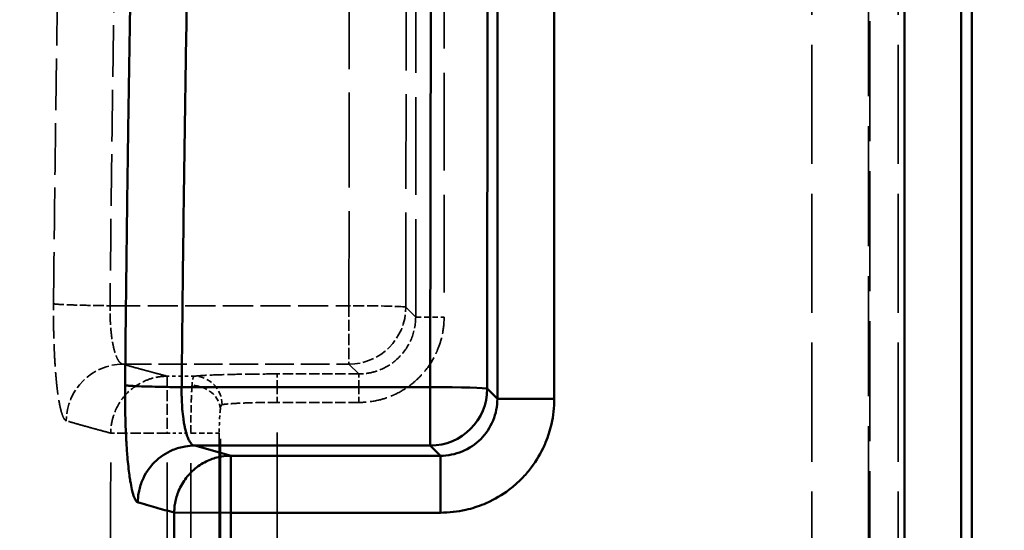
# Model space of a CAD drawing. Header units: millimetres. Extents: x 3367 to 6255, y 2001 to 4216.
# Tile 569 of 656: x 4940 to 4975, y 4014 to 4032. Entities that reach past the tile are written whole.
import ezdxf

# ---------------------------------------------------------------- set-up
doc = ezdxf.new("R2010")
doc.units = ezdxf.units.MM
doc.linetypes.add('DASHED', pattern=[0.2067, 0.1654, -0.0413])
for name, color, linetype, lineweight in [('AM_5', 3, 'Continuous', 25), ('Sichtbare Kanten(DIN)', 7, 'Continuous', 50), ('Sichtbare tangentiale Kanten(DIN)', 7, 'Continuous', 50), ('Verdeckte tangentiale Kanten(DIN)', 7, 'DASHED', 35)]:
    doc.layers.add(name, color=color, linetype=linetype, lineweight=lineweight)
doc.styles.get("Standard").update_dxf_attribs({"font": 'ISOCP.SHX'})
doc.dimstyles.new('Standard$0', dxfattribs={"dimtxt": 0.18, "dimasz": 0.18, "dimexe": 0.18, "dimexo": 0.0625, "dimgap": 0.09, "dimtad": 0, "dimtih": 1, "dimtoh": 1, "dimdec": 4, "dimzin": 0, "dimdsep": 46, "dimtxsty": 'STANDARD', "dimcen": 0.09, "dimadec": 0, "dimazin": 0, "dimtfac": 1, "dimtdec": 4, "dimtofl": 0, "dimtmove": 0, "dimatfit": 3, "dimfxl": 1, "dimtolj": 1, "dimtzin": 0, "dimarcsym": 0})

# ---------------------------------------------------------------- blocks, each defined once
blk = doc.blocks.new('*D14')
at = {"layer": 'AM_5', "color": 0, "lineweight": -2, "transparency": 16777216}
for p, q in [((4967.303, 4095.878), (5057.056, 4095.878)), ((5056.876, 4094.078), (5056.876, 4001.599)), ((5056.876, 3897.678), (5056.876, 3990.157)), ((5004.66, 3895.878), (5057.056, 3895.878))]:
    blk.add_line(p, q, dxfattribs=at)
at = {"layer": 'AM_5', "color": 0, "transparency": 16777216}
for points in [[(5056.576, 4094.078), (5057.176, 4094.078), (5056.876, 4095.878)], [(5056.576, 3897.678), (5057.176, 3897.678), (5056.876, 3895.878)]]:
    blk.add_solid(points, dxfattribs=at)
at = {"layer": 'Defpoints', "color": 0, "transparency": 16777216}
for p in [(4967.24, 4095.878), (5056.876, 4095.878), (5004.597, 3895.878)]:
    blk.add_point(p, dxfattribs=at)
at = {"layer": 'AM_5', "color": 0, "transparency": 16777216, "insert": (5056.876, 3995.878), "char_height": 10, "attachment_point": 5, "rotation": 90}
blk.add_mtext('\\A1;20', dxfattribs=at)
blk = doc.blocks.new('*D15')
at = {"layer": 'AM_5', "color": 0, "lineweight": -2, "transparency": 16777216}
for p, q in [((3592.597, 3931.798), (3592.597, 4129.029)), ((5032.597, 3931.798), (5032.597, 4129.029)), ((3594.397, 4128.849), (4303.507, 4128.849)), ((5030.797, 4128.849), (4321.687, 4128.849))]:
    blk.add_line(p, q, dxfattribs=at)
at = {"layer": 'AM_5', "color": 0, "transparency": 16777216}
for points in [[(3594.397, 4129.149), (3594.397, 4128.549), (3592.597, 4128.849)], [(5030.797, 4129.149), (5030.797, 4128.549), (5032.597, 4128.849)]]:
    blk.add_solid(points, dxfattribs=at)
at = {"layer": 'Defpoints', "color": 0, "transparency": 16777216}
for p in [(3592.597, 4128.849), (3592.597, 3931.736), (5032.597, 3931.736)]:
    blk.add_point(p, dxfattribs=at)
at = {"layer": 'AM_5', "color": 0, "transparency": 16777216, "insert": (4312.597, 4128.849), "char_height": 10, "attachment_point": 5}
blk.add_mtext('\\A1;144', dxfattribs=at)

msp = doc.modelspace()

# ---------------------------------------------------------------- linework, layer by layer
at = {"layer": 'Sichtbare Kanten(DIN)'}
msp.add_line((4973.59238, 4076.3217), (4973.59238, 3999.00918), dxfattribs=at)
msp.add_open_spline([(4945.59336, 4015.06679), (4945.59342, 4015.07467), (4945.59373, 4015.08215), (4945.59397, 4015.08991), (4945.59421, 4015.09766), (4945.5944, 4015.10561), (4945.59455, 4015.11365), (4945.59462, 4015.11767), (4945.59468, 4015.12173), (4945.59473, 4015.12578), (4945.59475, 4015.12702), (4945.59476, 4015.12825), (4945.59478, 4015.12948), (4945.5956, 4015.20767), (4945.60149, 4015.28544), (4945.61547, 4015.35834), (4945.61883, 4015.3759), (4945.62238, 4015.39355), (4945.62567, 4015.41172), (4945.65129, 4015.55325), (4945.69222, 4015.69377), (4945.74799, 4015.82804), (4945.78242, 4015.91091), (4945.82247, 4015.9914), (4945.86753, 4016.06868), (4945.95394, 4016.21688), (4946.05868, 4016.3532), (4946.17875, 4016.47397), (4946.30411, 4016.60005), (4946.44619, 4016.70922), (4946.60085, 4016.79808), (4946.67167, 4016.83876), (4946.74511, 4016.87516), (4946.82054, 4016.9068), (4946.95954, 4016.96511), (4947.10526, 4017.00722), (4947.25194, 4017.0325), (4947.36242, 4017.05154), (4947.47358, 4017.06118), (4947.58467, 4017.06122)], degree=3, knots=[0.000005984, 0.000005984, 0.000005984, 0.000005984, 0.007621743, 0.007621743, 0.007621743, 0.015231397, 0.015231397, 0.015231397, 0.019046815, 0.019046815, 0.019046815, 0.020205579, 0.020205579, 0.020205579, 0.093712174, 0.093712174, 0.093712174, 0.111407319, 0.111407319, 0.111407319, 0.249185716, 0.249185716, 0.249185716, 0.334221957, 0.334221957, 0.334221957, 0.497298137, 0.497298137, 0.497298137, 0.667555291, 0.667555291, 0.667555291, 0.745513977, 0.745513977, 0.745513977, 0.889185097, 0.889185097, 0.889185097, 0.997404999, 0.997404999, 0.997404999, 0.997404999], dxfattribs=at)
at = {"layer": 'Sichtbare tangentiale Kanten(DIN)'}
for p, q in [((4971.23479, 4076.14876), (4971.23479, 3998.85791)), ((4973.22718, 3998.85791), (4973.22718, 4076.14795)), ((4956.93776, 4019.06008), (4956.93776, 4042.07461)), ((4958.93654, 4019.06008), (4958.93654, 4041.07522)), ((4954.58375, 4019.46766), (4954.59686, 4033.80083)), ((4956.59564, 4033.74848), (4956.58253, 4019.4153)), ((4945.85379, 4019.46766), (4954.58375, 4019.46766)), ((4954.58375, 4017.41652), (4954.58375, 4019.46766)), ((4956.58253, 4019.4153), (4956.93776, 4019.06008)), ((4958.93654, 4019.06008), (4956.93776, 4019.06008)), ((4954.58375, 4017.41652), (4946.30544, 4017.41652)), ((4946.32128, 4017.41661), (4947.59254, 4017.06133)), ((4954.93898, 4017.0613), (4954.58375, 4017.41652)), ((4947.57647, 4015.06264), (4947.57647, 4017.0613)), ((4947.58454, 4017.0613), (4954.93898, 4017.0613)), ((4954.93898, 4017.0613), (4954.93898, 4015.06252)), ((4945.59318, 4015.06686), (4947.57647, 4015.06264)), ((4947.57647, 4015.06252), (4954.93898, 4015.06252))]:
    msp.add_line(p, q, dxfattribs=at)
for major_axis, ratio, start_param, end_param in [((2, -0.00183), 0.02617694, 0.03491856, 1.57082026), ((1.41421, 1.41421), 0.99878277, 3.9275998, 5.49717816)]:
    msp.add_ellipse((4954.58375, 4019.4153), major_axis=major_axis, ratio=ratio, start_param=start_param, end_param=end_param, dxfattribs=at)
for points, knots in [([(4943.86786, 4019.53272), (4943.87316, 4020.09192), (4943.8787, 4020.6485), (4943.88448, 4021.20341), (4943.89793, 4022.49474), (4943.91268, 4023.77705), (4943.92886, 4025.06093), (4943.93697, 4025.70448), (4943.94543, 4026.34843), (4943.9543, 4026.99451), (4943.95873, 4027.31689), (4943.96326, 4027.6398), (4943.96788, 4027.96256), (4943.97249, 4028.28506), (4943.9772, 4028.6074), (4943.98203, 4028.93151), (4943.98683, 4029.25326), (4943.99174, 4029.57676), (4943.99678, 4029.90121), (4944.00179, 4030.22442), (4944.00694, 4030.54858), (4944.01218, 4030.87176), (4944.01746, 4031.19668), (4944.02283, 4031.5206), (4944.02829, 4031.84351), (4944.03377, 4032.16828), (4944.03934, 4032.49202), (4944.045, 4032.81656), (4944.05064, 4033.13957), (4944.05637, 4033.46337), (4944.06223, 4033.79071), (4944.068, 4034.112), (4944.07389, 4034.4367), (4944.07997, 4034.76555), (4944.08593, 4035.08839), (4944.09207, 4035.41525), (4944.0983, 4035.7411), (4944.10144, 4035.90527), (4944.10461, 4036.06917), (4944.10773, 4036.22947), (4944.11095, 4036.39493), (4944.11413, 4036.55651), (4944.1173, 4036.71867)], [0.000000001, 0.000000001, 0.000000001, 0.000000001, 0.09761148, 0.09761148, 0.09761148, 0.324763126, 0.324763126, 0.324763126, 0.438624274, 0.438624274, 0.438624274, 0.495437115, 0.495437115, 0.495437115, 0.552204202, 0.552204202, 0.552204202, 0.608555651, 0.608555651, 0.608555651, 0.664690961, 0.664690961, 0.664690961, 0.721126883, 0.721126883, 0.721126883, 0.777890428, 0.777890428, 0.777890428, 0.834383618, 0.834383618, 0.834383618, 0.889832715, 0.889832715, 0.889832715, 0.944267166, 0.944267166, 0.944267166, 0.971691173, 0.971691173, 0.971691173, 1, 1, 1, 1]), ([(4946.1047, 4036.63286), (4946.07645, 4035.20293), (4946.04874, 4033.7722), (4946.02373, 4032.34186), (4945.99872, 4030.91114), (4945.9764, 4029.4808), (4945.95576, 4028.05062), (4945.93511, 4026.62013), (4945.91613, 4025.18981), (4945.89935, 4023.75919), (4945.88916, 4022.89054), (4945.87979, 4022.02178), (4945.87065, 4021.153), (4945.86474, 4020.59122), (4945.85912, 4020.02944), (4945.85376, 4019.46766)], [30.93379919, 30.93379919, 30.93379919, 30.93379919, 35.22591864, 35.22591864, 35.22591864, 39.51920616, 39.51920616, 39.51920616, 43.81340654, 43.81340654, 43.81340654, 46.4208013, 46.4208013, 46.4208013, 48.10680456, 48.10680456, 48.10680456, 48.10680456]), ([(4944.31226, 4015.42547), (4944.30831, 4015.42685), (4944.30437, 4015.42823), (4944.30043, 4015.43013), (4944.29649, 4015.43204), (4944.29256, 4015.43447), (4944.28863, 4015.43729), (4944.28454, 4015.44024), (4944.28045, 4015.44361), (4944.27637, 4015.44742), (4944.27263, 4015.45091), (4944.2689, 4015.45477), (4944.26518, 4015.459), (4944.24962, 4015.47666), (4944.23419, 4015.50082), (4944.21898, 4015.53109), (4944.21464, 4015.53975), (4944.21031, 4015.5489), (4944.206, 4015.55855), (4944.18011, 4015.61651), (4944.15497, 4015.69224), (4944.13083, 4015.78432), (4944.12281, 4015.81493), (4944.11489, 4015.84734), (4944.1071, 4015.88154), (4944.08754, 4015.96738), (4944.06875, 4016.0644), (4944.05091, 4016.17184), (4944.04026, 4016.23594), (4944.02995, 4016.30376), (4944.02002, 4016.37515), (4944.00674, 4016.47065), (4943.99415, 4016.57251), (4943.98234, 4016.68038), (4943.97055, 4016.78813), (4943.95955, 4016.90187), (4943.94943, 4017.02077), (4943.94185, 4017.1097), (4943.93475, 4017.20155), (4943.92817, 4017.29597), (4943.91713, 4017.45428), (4943.90752, 4017.61981), (4943.89937, 4017.79053), (4943.89613, 4017.85835), (4943.89313, 4017.92699), (4943.89036, 4017.99636), (4943.88199, 4018.20581), (4943.87574, 4018.42188), (4943.87173, 4018.64206), (4943.87106, 4018.67857), (4943.87046, 4018.71519), (4943.86992, 4018.75191), (4943.86802, 4018.88076), (4943.8669, 4019.01074), (4943.86653, 4019.14103), (4943.86644, 4019.17222), (4943.8664, 4019.20342), (4943.8664, 4019.23463), (4943.86641, 4019.26868), (4943.86647, 4019.30273), (4943.86659, 4019.33679), (4943.86684, 4019.40211), (4943.86733, 4019.46742), (4943.86783, 4019.53273)], [0.000000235, 0.000000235, 0.000000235, 0.000000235, 0.015653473, 0.015653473, 0.015653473, 0.031299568, 0.031299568, 0.031299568, 0.047610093, 0.047610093, 0.047610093, 0.062556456, 0.062556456, 0.062556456, 0.12498311, 0.12498311, 0.12498311, 0.142830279, 0.142830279, 0.142830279, 0.250075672, 0.250075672, 0.250075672, 0.285724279, 0.285724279, 0.285724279, 0.375225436, 0.375225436, 0.375225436, 0.428630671, 0.428630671, 0.428630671, 0.500076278, 0.500076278, 0.500076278, 0.57143308, 0.57143308, 0.57143308, 0.624804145, 0.624804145, 0.624804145, 0.714285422, 0.714285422, 0.714285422, 0.749835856, 0.749835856, 0.749835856, 0.857171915, 0.857171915, 0.857171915, 0.874971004, 0.874971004, 0.874971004, 0.937437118, 0.937437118, 0.937437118, 0.952390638, 0.952390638, 0.952390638, 0.968704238, 0.968704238, 0.968704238, 0.999999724, 0.999999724, 0.999999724, 0.999999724]), ([(4943.86787, 4019.53272), (4943.88042, 4019.52978), (4943.90155, 4019.52679), (4943.93104, 4019.52376), (4943.96801, 4019.51998), (4944.01832, 4019.51614), (4944.08106, 4019.51236), (4944.11842, 4019.51012), (4944.16017, 4019.50789), (4944.20583, 4019.50571), (4944.29761, 4019.50133), (4944.40508, 4019.49712), (4944.52553, 4019.49318), (4944.64598, 4019.48924), (4944.77944, 4019.48558), (4944.92274, 4019.48227), (4944.99404, 4019.48063), (4945.06777, 4019.47907), (4945.14329, 4019.47762), (4945.27014, 4019.47519), (4945.40203, 4019.47306), (4945.53478, 4019.47127), (4945.64067, 4019.46985), (4945.7472, 4019.46864), (4945.85376, 4019.46766)], [0, 0, 0, 0, 0.11110932, 0.11110932, 0.11110932, 0.25040064, 0.25040064, 0.25040064, 0.33332796, 0.33332796, 0.33332796, 0.49999389, 0.49999389, 0.49999389, 0.66666128, 0.66666128, 0.66666128, 0.74959078, 0.74959078, 0.74959078, 0.88888709, 0.88888709, 0.88888709, 1, 1, 1, 1]), ([(4945.85384, 4019.46766), (4945.85322, 4019.43503), (4945.85263, 4019.40241), (4945.85232, 4019.36979), (4945.85201, 4019.33718), (4945.85198, 4019.30457), (4945.85215, 4019.27202), (4945.85249, 4019.20692), (4945.85366, 4019.14205), (4945.85562, 4019.0777), (4945.85868, 4018.97728), (4945.86367, 4018.87811), (4945.87028, 4018.7815), (4945.87214, 4018.75433), (4945.87414, 4018.72734), (4945.87627, 4018.70059), (4945.88601, 4018.57867), (4945.89862, 4018.46138), (4945.91399, 4018.35095), (4945.92262, 4018.28901), (4945.93211, 4018.22923), (4945.94242, 4018.17199), (4945.95048, 4018.12721), (4945.95904, 4018.08394), (4945.96807, 4018.04238), (4945.98865, 4017.94769), (4946.01167, 4017.86188), (4946.03655, 4017.78643), (4946.05598, 4017.72751), (4946.07654, 4017.67491), (4946.09803, 4017.62926), (4946.10407, 4017.61642), (4946.11018, 4017.60414), (4946.11635, 4017.59242), (4946.14449, 4017.53903), (4946.174, 4017.49735), (4946.20436, 4017.46784), (4946.21954, 4017.45308), (4946.23494, 4017.44137), (4946.25049, 4017.43281), (4946.25826, 4017.42853), (4946.26607, 4017.42504), (4946.27391, 4017.4223), (4946.27783, 4017.42093), (4946.28176, 4017.41974), (4946.2857, 4017.41881), (4946.28964, 4017.41788), (4946.29358, 4017.4172), (4946.29752, 4017.41652)], [0.00000006, 0.00000006, 0.00000006, 0.00000006, 0.09892385, 0.09892385, 0.09892385, 0.19783725, 0.19783725, 0.19783725, 0.39563245, 0.39563245, 0.39563245, 0.7042884, 0.7042884, 0.7042884, 0.79110652, 0.79110652, 0.79110652, 1.1866865, 1.1866865, 1.1866865, 1.4085768, 1.4085768, 1.4085768, 1.58216586, 1.58216586, 1.58216586, 1.97768678, 1.97768678, 1.97768678, 2.28650356, 2.28650356, 2.28650356, 2.37332723, 2.37332723, 2.37332723, 2.76885979, 2.76885979, 2.76885979, 2.96665221, 2.96665221, 2.96665221, 3.06553713, 3.06553713, 3.06553713, 3.11498175, 3.11498175, 3.11498175, 3.16443033, 3.16443033, 3.16443033, 3.16443033]), ([(4956.93776, 4019.06008), (4956.93816, 4018.80072), (4956.88701, 4018.53844), (4956.78617, 4018.29424), (4956.68586, 4018.05133), (4956.53742, 4017.83014), (4956.35317, 4017.64589), (4956.16891, 4017.46163), (4955.94773, 4017.3132), (4955.70482, 4017.21289), (4955.46061, 4017.11205), (4955.19834, 4017.06089), (4954.93898, 4017.0613)], [0, 0, 0, 0, 0.25066287, 0.25066287, 0.25066287, 0.5, 0.5, 0.5, 0.74933713, 0.74933713, 0.74933713, 1, 1, 1, 1]), ([(4954.93898, 4015.06252), (4955.23812, 4015.06252), (4955.53714, 4015.09676), (4955.82868, 4015.16322), (4956.04734, 4015.21306), (4956.26192, 4015.28109), (4956.46913, 4015.36677), (4956.53821, 4015.39533), (4956.60647, 4015.42586), (4956.67382, 4015.45829), (4956.94323, 4015.588), (4957.1979, 4015.74818), (4957.43168, 4015.93452), (4957.54857, 4016.02768), (4957.66026, 4016.1274), (4957.76596, 4016.2331), (4957.87166, 4016.3388), (4957.97137, 4016.45048), (4958.06454, 4016.56737), (4958.25087, 4016.80116), (4958.41105, 4017.05583), (4958.54077, 4017.32523), (4958.5732, 4017.39259), (4958.60372, 4017.46085), (4958.63229, 4017.52993), (4958.71796, 4017.73713), (4958.786, 4017.95172), (4958.83584, 4018.17037), (4958.90229, 4018.46192), (4958.93654, 4018.76093), (4958.93654, 4019.06008)], [-3.13903305, -3.13903305, -3.13903305, -3.13903305, -2.24216646, -2.24216646, -2.24216646, -1.56954549, -1.56954549, -1.56954549, -1.34529988, -1.34529988, -1.34529988, -0.44843329, -0.44843329, -0.44843329, 0, 0, 0, 0.44843329, 0.44843329, 0.44843329, 1.34529988, 1.34529988, 1.34529988, 1.56954549, 1.56954549, 1.56954549, 2.24216646, 2.24216646, 2.24216646, 3.13903305, 3.13903305, 3.13903305, 3.13903305]), ([(4946.29752, 4017.41652), (4946.20711, 4017.41614), (4946.09334, 4017.40822), (4945.98015, 4017.38922), (4945.83101, 4017.36418), (4945.68278, 4017.3218), (4945.54148, 4017.2627), (4945.3013, 4017.16224), (4945.08232, 4017.01434), (4944.89937, 4016.83085), (4944.71654, 4016.64748), (4944.56866, 4016.42745), (4944.46796, 4016.18605), (4944.41216, 4016.05229), (4944.3711, 4015.91237), (4944.34527, 4015.77141), (4944.32426, 4015.65671), (4944.3132, 4015.54118), (4944.31226, 4015.42566)], [0.000112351, 0.000112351, 0.000112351, 0.000112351, 0.110671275, 0.110671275, 0.110671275, 0.256331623, 0.256331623, 0.256331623, 0.503920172, 0.503920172, 0.503920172, 0.75135058, 0.75135058, 0.75135058, 0.888449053, 0.888449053, 0.888449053, 1, 1, 1, 1]), ([(4945.5931, 4015.06685), (4945.48326, 4015.09692), (4945.37343, 4015.12699), (4945.26467, 4015.15703), (4945.15582, 4015.18709), (4945.04804, 4015.21712), (4944.94097, 4015.24712), (4944.83389, 4015.27713), (4944.72752, 4015.30711), (4944.62219, 4015.33705), (4944.51821, 4015.36661), (4944.41524, 4015.39614), (4944.31228, 4015.42566)], [0, 0, 0, 0, 0.25065694, 0.25065694, 0.25065694, 0.50151283, 0.50151283, 0.50151283, 0.7523645, 0.7523645, 0.7523645, 1, 1, 1, 1]), ([(4945.6058, 3977.4381), (4945.59937, 3980.54585), (4945.59066, 3986.79965), (4945.57691, 3999.34235), (4945.58006, 4008.77595), (4945.5931, 4015.06683)], [63.17690172, 63.17690172, 63.17690172, 63.17690172, 72.49869952, 81.93159951, 100.7973693, 100.7973693, 100.7973693, 100.7973693]), ([(4947.57647, 4015.06252), (4947.56979, 4011.9275), (4947.56355, 4008.79255), (4947.5603, 4005.65748), (4947.55704, 4002.52246), (4947.55678, 3999.38732), (4947.55833, 3996.25229), (4947.55988, 3993.11715), (4947.56325, 3989.98213), (4947.56883, 3986.84711), (4947.57441, 3983.71213), (4947.58221, 3980.57716), (4947.59008, 3977.44212)], [0.00012382, 0.00012382, 0.00012382, 0.00012382, 9.40520933, 9.40520933, 9.40520933, 18.8101034, 18.8101034, 18.8101034, 28.21537051, 28.21537051, 28.21537051, 37.62054838, 37.62054838, 37.62054838, 37.62054838])]:
    msp.add_open_spline(points, degree=3, knots=knots, dxfattribs=at)
at = {"layer": 'Verdeckte tangentiale Kanten(DIN)', "ltscale": 25.28088}
for p, q in [((4967.97975, 2861.99963), (4967.97975, 4063.87798)), ((4971.00871, 2861.99963), (4971.00871, 4063.87798))]:
    msp.add_line(p, q, dxfattribs=at)
at = {"layer": 'Verdeckte tangentiale Kanten(DIN)', "ltscale": 25.45442}
for p, q in [((4969.97214, 3287.81725), (4969.97214, 4063.87798)), ((4970.01252, 4063.87798), (4970.01252, 3287.81725))]:
    msp.add_line(p, q, dxfattribs=at)
at = {"layer": 'Verdeckte tangentiale Kanten(DIN)', "ltscale": 20.72826}
for p, q in [((4954.06924, 4021.9286), (4954.06924, 4043.35126)), ((4955.06863, 4043.35126), (4955.06863, 4021.9286))]:
    msp.add_line(p, q, dxfattribs=at)
at = {"layer": 'Verdeckte tangentiale Kanten(DIN)', "ltscale": 20.087118}
for p, q in [((4951.7261, 4022.32531), (4951.74507, 4043.07823)), ((4953.72488, 4022.27296), (4953.74385, 4043.02587))]:
    msp.add_line(p, q, dxfattribs=at)
at = {"layer": 'Verdeckte tangentiale Kanten(DIN)', "ltscale": 6.389308}
msp.add_line((4943.33971, 4022.32531), (4951.7261, 4022.32531), dxfattribs=at)
at = {"layer": 'Verdeckte tangentiale Kanten(DIN)', "ltscale": 2.380115}
msp.add_line((4951.7261, 4022.32531), (4951.7261, 4020.27418), dxfattribs=at)
at = {"layer": 'Verdeckte tangentiale Kanten(DIN)', "ltscale": 7.522077}
msp.add_line((4953.72488, 4022.27296), (4954.06924, 4021.9286), dxfattribs=at)
at = {"layer": 'Verdeckte tangentiale Kanten(DIN)', "ltscale": 1.170062}
for p, q in [((4954.06924, 4021.9286), (4955.06863, 4021.9286)), ((4949.20501, 4018.93043), (4949.20501, 4019.92982))]:
    msp.add_line(p, q, dxfattribs=at)
at = {"layer": 'Verdeckte tangentiale Kanten(DIN)', "ltscale": 6.047107}
msp.add_line((4943.78887, 4020.27418), (4951.7261, 4020.27418), dxfattribs=at)
at = {"layer": 'Verdeckte tangentiale Kanten(DIN)', "ltscale": 7.522078}
msp.add_line((4951.7261, 4020.27418), (4952.07046, 4019.92982), dxfattribs=at)
at = {"layer": 'Verdeckte tangentiale Kanten(DIN)', "ltscale": 2.340223}
msp.add_line((4945.34395, 4019.85177), (4945.34395, 4017.85299), dxfattribs=at)
at = {"layer": 'Verdeckte tangentiale Kanten(DIN)', "ltscale": 0.731468}
msp.add_line((4946.30421, 4019.85177), (4945.34399, 4019.85177), dxfattribs=at)
at = {"layer": 'Verdeckte tangentiale Kanten(DIN)', "ltscale": 2.183028}
msp.add_line((4952.07046, 4019.92982), (4949.20501, 4019.92982), dxfattribs=at)
at = {"layer": 'Verdeckte tangentiale Kanten(DIN)', "ltscale": 1.170061}
msp.add_line((4952.07047, 4018.93043), (4952.07046, 4019.92982), dxfattribs=at)
at = {"layer": 'Verdeckte tangentiale Kanten(DIN)', "ltscale": 25.441589}
msp.add_line((4949.20501, 2861.99963), (4949.20501, 4018.93043), dxfattribs=at)
at = {"layer": 'Verdeckte tangentiale Kanten(DIN)', "ltscale": 2.183033}
msp.add_line((4952.07047, 4018.93043), (4949.20501, 4018.93043), dxfattribs=at)
at = {"layer": 'Verdeckte tangentiale Kanten(DIN)', "ltscale": 25.256699}
msp.add_line((4947.21262, 3287.81725), (4947.21262, 4018.6956), dxfattribs=at)
at = {"layer": 'Verdeckte tangentiale Kanten(DIN)', "ltscale": 0.633856}
msp.add_line((4945.34395, 4017.85299), (4946.17605, 4017.85299), dxfattribs=at)
at = {"layer": 'Verdeckte tangentiale Kanten(DIN)', "ltscale": 1.13017}
msp.add_line((4946.17605, 4017.85299), (4947.17224, 4017.85299), dxfattribs=at)
at = {"layer": 'Verdeckte tangentiale Kanten(DIN)', "ltscale": 25.417894}
msp.add_line((4946.17605, 2861.99963), (4946.17605, 4017.85299), dxfattribs=at)
at = {"layer": 'Verdeckte tangentiale Kanten(DIN)', "ltscale": 25.227581}
msp.add_line((4947.17224, 4017.85299), (4947.17224, 3287.81725), dxfattribs=at)
at = {"layer": 'Verdeckte tangentiale Kanten(DIN)', "ltscale": 2.340241}
msp.add_ellipse((4951.7261, 4022.27296), major_axis=(2, -0.00183), ratio=0.02617694, start_param=0.03491856, end_param=1.57082026, dxfattribs=at)
at = {"layer": 'Verdeckte tangentiale Kanten(DIN)', "ltscale": 2.391557}
msp.add_ellipse((4951.7261, 4022.27296), major_axis=(1.41421, 1.41421), ratio=0.99878277, start_param=3.9275998, end_param=5.49717816, dxfattribs=at)
at = {"layer": 'Verdeckte tangentiale Kanten(DIN)', "ltscale": 2.380185}
msp.add_ellipse((4943.78886, 4018.27539), major_axis=(0.54181, 1.92521), ratio=0.99179414, start_param=0.27649129, end_param=1.83860693, dxfattribs=at)
at = {"layer": 'Verdeckte tangentiale Kanten(DIN)', "ltscale": 1.189875}
msp.add_ellipse((4946.30421, 4018.85238), major_axis=(-0.13125, 0.99135), ratio=0.96638147, start_param=4.58513307, end_param=6.14702874, dxfattribs=at)
at = {"layer": 'Verdeckte tangentiale Kanten(DIN)', "ltscale": 1.160883}
msp.add_ellipse((4946.21642, 4018.6956), major_axis=(0.99076, -0.13562), ratio=0.84032433, start_param=0.16147992, end_param=1.68532277, dxfattribs=at)
at = {"layer": 'Verdeckte tangentiale Kanten(DIN)', "ltscale": 10.958101}
msp.add_open_spline([(4941.35408, 4022.39165), (4941.36663, 4023.58201), (4941.3792, 4024.77238), (4941.39309, 4025.96275), (4941.40711, 4027.16395), (4941.42249, 4028.36515), (4941.43886, 4029.56634), (4941.45523, 4030.76715), (4941.4726, 4031.96795), (4941.49122, 4033.16865), (4941.50982, 4034.36875), (4941.52968, 4035.56875), (4941.54954, 4036.76887)], degree=3, knots=[0, 0, 0, 0, 0.24837747, 0.24837747, 0.24837747, 0.49901267, 0.49901267, 0.49901267, 0.7495684, 0.7495684, 0.7495684, 1, 1, 1, 1], dxfattribs=at)
at = {"layer": 'Verdeckte tangentiale Kanten(DIN)', "ltscale": 10.947621}
msp.add_open_spline([(4943.53659, 4036.68838), (4943.51604, 4035.48882), (4943.49564, 4034.28907), (4943.47671, 4033.08942), (4943.45778, 4031.88967), (4943.44031, 4030.69002), (4943.42388, 4029.49035), (4943.40745, 4028.29064), (4943.39204, 4027.09093), (4943.37811, 4025.89117), (4943.36431, 4024.70258), (4943.35195, 4023.51395), (4943.33975, 4022.32531)], degree=3, knots=[33.8972988, 33.8972988, 33.8972988, 33.8972988, 37.4977417, 37.4977417, 37.4977417, 41.09849148, 41.09849148, 41.09849148, 44.69933489, 44.69933489, 44.69933489, 48.26666851, 48.26666851, 48.26666851, 48.26666851], dxfattribs=at)
at = {"layer": 'Verdeckte tangentiale Kanten(DIN)', "ltscale": 4.779984}
msp.add_open_spline([(4941.80414, 4018.28416), (4941.79611, 4018.28739), (4941.78808, 4018.29072), (4941.78008, 4018.29603), (4941.77592, 4018.2988), (4941.77176, 4018.30211), (4941.76761, 4018.30587), (4941.76379, 4018.30932), (4941.75999, 4018.31318), (4941.75618, 4018.31739), (4941.74033, 4018.33495), (4941.72459, 4018.35861), (4941.70909, 4018.38842), (4941.70469, 4018.39687), (4941.70031, 4018.40583), (4941.69595, 4018.41526), (4941.66953, 4018.47245), (4941.64386, 4018.54746), (4941.61924, 4018.63912), (4941.61113, 4018.66933), (4941.60313, 4018.70135), (4941.59525, 4018.73518), (4941.57532, 4018.82078), (4941.55618, 4018.91781), (4941.53809, 4019.02587), (4941.52735, 4019.09002), (4941.51698, 4019.15805), (4941.50701, 4019.22971), (4941.49361, 4019.32607), (4941.48095, 4019.42906), (4941.46911, 4019.53799), (4941.45732, 4019.64646), (4941.44635, 4019.76082), (4941.43623, 4019.8801), (4941.42861, 4019.96993), (4941.42147, 4020.06259), (4941.41483, 4020.15766), (4941.40379, 4020.31581), (4941.39412, 4020.48066), (4941.3859, 4020.65071), (4941.3826, 4020.71907), (4941.37953, 4020.78825), (4941.3767, 4020.85817), (4941.36826, 4021.06671), (4941.36193, 4021.28186), (4941.35788, 4021.50119), (4941.3572, 4021.53801), (4941.35658, 4021.57495), (4941.35603, 4021.61199), (4941.35411, 4021.74053), (4941.35297, 4021.87026), (4941.35265, 4022.0003), (4941.35257, 4022.03137), (4941.35254, 4022.06246), (4941.35255, 4022.09356), (4941.35257, 4022.12764), (4941.35264, 4022.16172), (4941.35277, 4022.19581), (4941.35289, 4022.22845), (4941.35306, 4022.26109), (4941.35329, 4022.29372), (4941.35353, 4022.32637), (4941.35383, 4022.35901), (4941.35413, 4022.39165)], degree=3, knots=[0, 0, 0, 0, 0.03130878, 0.03130878, 0.03130878, 0.04761529, 0.04761529, 0.04761529, 0.06259572, 0.06259572, 0.06259572, 0.12511111, 0.12511111, 0.12511111, 0.14284586, 0.14284586, 0.14284586, 0.25031741, 0.25031741, 0.25031741, 0.28573778, 0.28573778, 0.28573778, 0.37537828, 0.37537828, 0.37537828, 0.42859643, 0.42859643, 0.42859643, 0.500152, 0.500152, 0.500152, 0.57139947, 0.57139947, 0.57139947, 0.62505402, 0.62505402, 0.62505402, 0.71430076, 0.71430076, 0.71430076, 0.75018087, 0.75018087, 0.75018087, 0.85718786, 0.85718786, 0.85718786, 0.87515138, 0.87515138, 0.87515138, 0.93749914, 0.93749914, 0.93749914, 0.95239595, 0.95239595, 0.95239595, 0.96872342, 0.96872342, 0.96872342, 0.98435648, 0.98435648, 0.98435648, 1, 1, 1, 1], dxfattribs=at)
at = {"layer": 'Verdeckte tangentiale Kanten(DIN)', "ltscale": 2.210808}
msp.add_open_spline([(4941.35413, 4022.39165), (4941.36685, 4022.38876), (4941.38813, 4022.3858), (4941.41775, 4022.3828), (4941.45489, 4022.37905), (4941.50531, 4022.37522), (4941.56815, 4022.37143), (4941.68074, 4022.36465), (4941.83242, 4022.35805), (4942.01274, 4022.35202), (4942.19305, 4022.346), (4942.40297, 4022.34052), (4942.63003, 4022.33595), (4942.75675, 4022.3334), (4942.88849, 4022.33115), (4943.02108, 4022.32923), (4943.12685, 4022.32771), (4943.23326, 4022.3264), (4943.33969, 4022.32531)], degree=3, knots=[0, 0, 0, 0, 0.11111321, 0.11111321, 0.11111321, 0.25040696, 0.25040696, 0.25040696, 0.50000267, 0.50000267, 0.50000267, 0.74959861, 0.74959861, 0.74959861, 0.88889099, 0.88889099, 0.88889099, 1, 1, 1, 1], dxfattribs=at)
at = {"layer": 'Verdeckte tangentiale Kanten(DIN)', "ltscale": 2.412232}
msp.add_open_spline([(4943.78887, 4020.27418), (4943.78083, 4020.27577), (4943.77281, 4020.27736), (4943.76481, 4020.27994), (4943.75682, 4020.28253), (4943.74886, 4020.28611), (4943.74094, 4020.29043), (4943.72509, 4020.29907), (4943.7094, 4020.31067), (4943.69392, 4020.32538), (4943.66917, 4020.3489), (4943.64498, 4020.38035), (4943.62163, 4020.41929), (4943.61578, 4020.42905), (4943.60998, 4020.43929), (4943.60423, 4020.45), (4943.57557, 4020.5034), (4943.54836, 4020.56841), (4943.52319, 4020.64388), (4943.50812, 4020.68908), (4943.49378, 4020.73803), (4943.48028, 4020.79037), (4943.47125, 4020.8254), (4943.46258, 4020.86196), (4943.45432, 4020.89996), (4943.43371, 4020.99472), (4943.41561, 4021.09837), (4943.40018, 4021.20875), (4943.38783, 4021.29703), (4943.37721, 4021.38961), (4943.36841, 4021.4855), (4943.3662, 4021.50955), (4943.3641, 4021.53379), (4943.36212, 4021.55822), (4943.35224, 4021.68009), (4943.34518, 4021.80667), (4943.34131, 4021.93535), (4943.33938, 4021.99969), (4943.33825, 4022.06456), (4943.33796, 4022.12967), (4943.33782, 4022.16221), (4943.3379, 4022.19482), (4943.33818, 4022.22744), (4943.33832, 4022.24375), (4943.33851, 4022.26007), (4943.33877, 4022.27638), (4943.33903, 4022.29269), (4943.33936, 4022.309), (4943.33969, 4022.32531)], degree=3, knots=[0.00000008, 0.00000008, 0.00000008, 0.00000008, 0.09895289, 0.09895289, 0.09895289, 0.1979016, 0.1979016, 0.1979016, 0.39577534, 0.39577534, 0.39577534, 0.71207326, 0.71207326, 0.71207326, 0.79140105, 0.79140105, 0.79140105, 1.18713587, 1.18713587, 1.18713587, 1.42414652, 1.42414652, 1.42414652, 1.58276934, 1.58276934, 1.58276934, 1.97843997, 1.97843997, 1.97843997, 2.2948736, 2.2948736, 2.2948736, 2.37420469, 2.37420469, 2.37420469, 2.76987322, 2.76987322, 2.76987322, 2.96773983, 2.96773983, 2.96773983, 3.06666421, 3.06666421, 3.06666421, 3.11612988, 3.11612988, 3.11612988, 3.16560068, 3.16560068, 3.16560068, 3.16560068], dxfattribs=at)
at = {"layer": 'Verdeckte tangentiale Kanten(DIN)', "ltscale": 2.392389}
msp.add_open_spline([(4954.06924, 4021.9286), (4954.06942, 4021.66928), (4954.01816, 4021.40717), (4953.91727, 4021.16313), (4953.81686, 4020.92025), (4953.66838, 4020.69914), (4953.48415, 4020.51491), (4953.29992, 4020.33068), (4953.07881, 4020.1822), (4952.83593, 4020.08178), (4952.7001, 4020.02563), (4952.55785, 4019.98476), (4952.41455, 4019.95972), (4952.3004, 4019.93978), (4952.18544, 4019.92974), (4952.07046, 4019.92982)], degree=3, knots=[0, 0, 0, 0, 0.25059199, 0.25059199, 0.25059199, 0.49999882, 0.49999882, 0.49999882, 0.74940567, 0.74940567, 0.74940567, 0.88888579, 0.88888579, 0.88888579, 1, 1, 1, 1], dxfattribs=at)
at = {"layer": 'Verdeckte tangentiale Kanten(DIN)', "ltscale": 3.588}
msp.add_open_spline([(4955.06863, 4021.9286), (4955.06863, 4021.70424), (4955.04295, 4021.47998), (4954.99311, 4021.26132), (4954.95573, 4021.09733), (4954.9047, 4020.93639), (4954.84044, 4020.78099), (4954.81902, 4020.72918), (4954.79612, 4020.67798), (4954.7718, 4020.62747), (4954.67451, 4020.42542), (4954.55438, 4020.23441), (4954.41463, 4020.05908), (4954.34475, 4019.97141), (4954.26997, 4019.88764), (4954.1907, 4019.80837), (4954.11142, 4019.72909), (4954.02766, 4019.65431), (4953.93999, 4019.58443), (4953.76465, 4019.44468), (4953.57365, 4019.32455), (4953.3716, 4019.22726), (4953.32108, 4019.20294), (4953.26989, 4019.18004), (4953.21808, 4019.15862), (4953.06267, 4019.09436), (4952.90174, 4019.04333), (4952.73775, 4019.00595), (4952.51909, 4018.95611), (4952.29483, 4018.93043), (4952.07047, 4018.93043)], degree=3, knots=[-11.77868129, -11.77868129, -11.77868129, -11.77868129, -11.106033, -11.106033, -11.106033, -10.60156801, -10.60156801, -10.60156801, -10.43338471, -10.43338471, -10.43338471, -9.76073642, -9.76073642, -9.76073642, -9.42441228, -9.42441228, -9.42441228, -9.08808813, -9.08808813, -9.08808813, -8.41543984, -8.41543984, -8.41543984, -8.24725655, -8.24725655, -8.24725655, -7.74279155, -7.74279155, -7.74279155, -7.07014326, -7.07014326, -7.07014326, -7.07014326], dxfattribs=at)
at = {"layer": 'Verdeckte tangentiale Kanten(DIN)', "ltscale": 9.297093}
msp.add_open_spline([(4945.34408, 4019.85177), (4945.21063, 4019.88676), (4945.07805, 4019.92175), (4944.94696, 4019.95675), (4944.87485, 4019.976), (4944.80319, 4019.99526), (4944.73176, 4020.01451), (4944.67191, 4020.03064), (4944.61227, 4020.04678), (4944.5528, 4020.06291), (4944.42236, 4020.0983), (4944.2928, 4020.13369), (4944.16486, 4020.1691), (4944.0383, 4020.20412), (4943.91334, 4020.23915), (4943.78886, 4020.27418)], degree=3, knots=[2.65630667, 2.65630667, 2.65630667, 2.65630667, 5.69044046, 5.69044046, 5.69044046, 7.35935875, 7.35935875, 7.35935875, 8.75768847, 8.75768847, 8.75768847, 11.82494139, 11.82494139, 11.82494139, 14.85928364, 14.85928364, 14.85928364, 14.85928364], dxfattribs=at)
at = {"layer": 'Verdeckte tangentiale Kanten(DIN)', "ltscale": 2.384982}
msp.add_open_spline([(4945.34395, 4019.85177), (4945.23032, 4019.85124), (4945.11671, 4019.84068), (4945.0039, 4019.8203), (4944.86241, 4019.79473), (4944.72196, 4019.75348), (4944.58778, 4019.69712), (4944.34752, 4019.59619), (4944.12861, 4019.44764), (4943.94596, 4019.26363), (4943.76333, 4019.07962), (4943.61583, 4018.85902), (4943.51555, 4018.61686), (4943.45955, 4018.48162), (4943.41854, 4018.34006), (4943.39308, 4018.19744), (4943.37278, 4018.08371), (4943.36222, 4017.96918), (4943.36161, 4017.85461)], degree=3, knots=[0, 0, 0, 0, 0.11111111, 0.11111111, 0.11111111, 0.25047493, 0.25047493, 0.25047493, 0.50000874, 0.50000874, 0.50000874, 0.74953768, 0.74953768, 0.74953768, 0.88888889, 0.88888889, 0.88888889, 1, 1, 1, 1], dxfattribs=at)
at = {"layer": 'Verdeckte tangentiale Kanten(DIN)', "ltscale": 0.816308}
msp.add_open_spline([(4946.30421, 4019.85177), (4946.27864, 4019.845), (4946.24183, 4019.78123), (4946.22231, 4019.62429), (4946.21642, 4019.5382)], degree=3, knots=[0, 0, 0, 0, 0.59569072, 1.07155408, 1.07155408, 1.07155408, 1.07155408], dxfattribs=at)
at = {"layer": 'Verdeckte tangentiale Kanten(DIN)', "ltscale": 3.001268}
msp.add_open_spline([(4949.20501, 4019.92982), (4948.87682, 4019.92981), (4948.54838, 4019.92791), (4948.2379, 4019.92422), (4947.92734, 4019.92053), (4947.6343, 4019.91503), (4947.37426, 4019.90803), (4947.11421, 4019.90104), (4946.88731, 4019.89254), (4946.70588, 4019.883), (4946.5245, 4019.87346), (4946.38794, 4019.86285), (4946.30421, 4019.85177)], degree=3, knots=[-9.4249216, -9.4249216, -9.4249216, -9.4249216, -8.4403567, -8.4403567, -8.4403567, -7.45552791, -7.45552791, -7.45552791, -6.47067467, -6.47067467, -6.47067467, -5.48611964, -5.48611964, -5.48611964, -5.48611964], dxfattribs=at)
at = {"layer": 'Verdeckte tangentiale Kanten(DIN)', "ltscale": 1.527232}
msp.add_open_spline([(4946.21642, 4019.5382), (4946.20821, 4019.41827), (4946.19357, 4019.11519), (4946.17933, 4018.521), (4946.17605, 4018.07568), (4946.17605, 4017.85299)], degree=3, dxfattribs=at)
at = {"layer": 'Verdeckte tangentiale Kanten(DIN)', "ltscale": 0.292288}
msp.add_open_spline([(4947.27114, 4018.85238), (4947.27019, 4018.85219), (4947.26924, 4018.852), (4947.2683, 4018.85174), (4947.26736, 4018.85148), (4947.26643, 4018.85117), (4947.26552, 4018.8508), (4947.26369, 4018.85007), (4947.2619, 4018.84916), (4947.26016, 4018.84805), (4947.25667, 4018.84584), (4947.25336, 4018.84286), (4947.25022, 4018.83915), (4947.24781, 4018.83631), (4947.2455, 4018.83304), (4947.24328, 4018.82934), (4947.23976, 4018.82346), (4947.23649, 4018.81644), (4947.23352, 4018.8084), (4947.22977, 4018.79823), (4947.22651, 4018.78642), (4947.22373, 4018.77356), (4947.22279, 4018.76926), (4947.22192, 4018.76485), (4947.22108, 4018.76034), (4947.21931, 4018.75072), (4947.21776, 4018.74062), (4947.21638, 4018.73006), (4947.21567, 4018.72462), (4947.215, 4018.71905), (4947.21438, 4018.71336), (4947.21407, 4018.71048), (4947.21376, 4018.70756), (4947.21347, 4018.70461), (4947.21318, 4018.70163), (4947.2129, 4018.69861), (4947.21262, 4018.6956)], degree=3, knots=[0, 0, 0, 0, 0.03009498, 0.03009498, 0.03009498, 0.06020985, 0.06020985, 0.06020985, 0.12046732, 0.12046732, 0.12046732, 0.24087757, 0.24087757, 0.24087757, 0.33333333, 0.33333333, 0.33333333, 0.48044839, 0.48044839, 0.48044839, 0.66666667, 0.66666667, 0.66666667, 0.72899863, 0.72899863, 0.72899863, 0.86188903, 0.86188903, 0.86188903, 0.93037606, 0.93037606, 0.93037606, 0.96505832, 0.96505832, 0.96505832, 1, 1, 1, 1], dxfattribs=at)
at = {"layer": 'Verdeckte tangentiale Kanten(DIN)', "ltscale": 2.001425}
msp.add_open_spline([(4949.20501, 4018.93043), (4949.10848, 4018.93043), (4949.01196, 4018.93005), (4948.91593, 4018.92932), (4948.7957, 4018.92839), (4948.67612, 4018.92689), (4948.56027, 4018.92483), (4948.35241, 4018.92112), (4948.1573, 4018.91562), (4947.98451, 4018.90864), (4947.81162, 4018.90167), (4947.66031, 4018.89319), (4947.53892, 4018.88361), (4947.47117, 4018.87826), (4947.41291, 4018.87258), (4947.3652, 4018.86672), (4947.32716, 4018.86205), (4947.29573, 4018.85726), (4947.27114, 4018.85238)], degree=3, knots=[0, 0, 0, 0, 0.11110768, 0.11110768, 0.11110768, 0.2502166, 0.2502166, 0.2502166, 0.49979989, 0.49979989, 0.49979989, 0.74950543, 0.74950543, 0.74950543, 0.88888635, 0.88888635, 0.88888635, 1, 1, 1, 1], dxfattribs=at)
at = {"layer": 'Verdeckte tangentiale Kanten(DIN)', "ltscale": 0.764278}
msp.add_open_spline([(4947.21262, 4018.6956), (4947.21185, 4018.68997), (4947.21108, 4018.68434), (4947.21032, 4018.67851), (4947.20956, 4018.67269), (4947.20882, 4018.66668), (4947.20808, 4018.66053), (4947.2066, 4018.64824), (4947.20516, 4018.6354), (4947.20375, 4018.62204), (4947.20094, 4018.5953), (4947.19829, 4018.56647), (4947.1958, 4018.53588), (4947.19414, 4018.51549), (4947.19256, 4018.49431), (4947.19105, 4018.47246), (4947.18804, 4018.42876), (4947.18534, 4018.38218), (4947.183, 4018.33335), (4947.18066, 4018.28452), (4947.17868, 4018.23344), (4947.17708, 4018.18085), (4947.17628, 4018.15455), (4947.17558, 4018.12787), (4947.17498, 4018.10091), (4947.17407, 4018.06045), (4947.17337, 4018.01939), (4947.17291, 4017.97796), (4947.17268, 4017.95725), (4947.1725, 4017.93644), (4947.17239, 4017.9156), (4947.17233, 4017.90518), (4947.17229, 4017.89474), (4947.17227, 4017.88431), (4947.17225, 4017.87387), (4947.17224, 4017.86343), (4947.17224, 4017.85299)], degree=3, knots=[-3.14159265, -3.14159265, -3.14159265, -3.14159265, -3.11027635, -3.11027635, -3.11027635, -3.07896045, -3.07896045, -3.07896045, -3.01632956, -3.01632956, -3.01632956, -2.89105795, -2.89105795, -2.89105795, -2.80755882, -2.80755882, -2.80755882, -2.640541, -2.640541, -2.640541, -2.47352499, -2.47352499, -2.47352499, -2.39001654, -2.39001654, -2.39001654, -2.26474613, -2.26474613, -2.26474613, -2.20211946, -2.20211946, -2.20211946, -2.17080569, -2.17080569, -2.17080569, -2.13949116, -2.13949116, -2.13949116, -2.13949116], dxfattribs=at)
at = {"layer": 'Verdeckte tangentiale Kanten(DIN)', "ltscale": 9.310872}
msp.add_open_spline([(4943.36164, 4017.85459), (4943.22864, 4017.89029), (4943.09565, 4017.92599), (4942.96414, 4017.96166), (4942.83121, 4017.99771), (4942.69977, 4018.03373), (4942.56931, 4018.06972), (4942.43886, 4018.10572), (4942.30938, 4018.14168), (4942.18133, 4018.17761), (4942.05467, 4018.21315), (4941.92941, 4018.24865), (4941.80416, 4018.28416)], degree=3, knots=[0, 0, 0, 0, 0.248662, 0.248662, 0.248662, 0.50001272, 0.50001272, 0.50001272, 0.75135645, 0.75135645, 0.75135645, 1, 1, 1, 1], dxfattribs=at)
at = {"layer": 'Verdeckte tangentiale Kanten(DIN)', "ltscale": 25.049551}
msp.add_open_spline([(4943.32732, 3914.29995), (4943.32925, 3915.12183), (4943.33116, 3915.94372), (4943.33345, 3916.7656), (4943.33417, 3917.02466), (4943.33493, 3917.28372), (4943.33574, 3917.54278), (4943.3391, 3918.62252), (4943.34332, 3919.70223), (4943.34738, 3920.78195), (4943.34852, 3921.08693), (4943.34966, 3921.3919), (4943.35078, 3921.69688), (4943.35758, 3923.54877), (4943.3639, 3925.40065), (4943.36968, 3927.25255), (4943.3716, 3927.86628), (4943.37345, 3928.48002), (4943.37524, 3929.09375), (4943.38241, 3931.55925), (4943.38848, 3934.02476), (4943.39289, 3936.49027), (4943.39509, 3937.72208), (4943.39688, 3938.95388), (4943.39818, 3940.1857), (4943.39948, 3941.41939), (4943.4003, 3942.6531), (4943.40067, 3943.88679), (4943.40161, 3946.96659), (4943.3998, 3950.04643), (4943.39601, 3953.12622), (4943.39069, 3957.44118), (4943.38146, 3961.75614), (4943.37491, 3966.0711), (4943.37164, 3968.22871), (4943.36903, 3970.38631), (4943.36698, 3972.54392), (4943.36668, 3972.85395), (4943.3664, 3973.16397), (4943.36612, 3973.474), (4943.36394, 3975.93958), (4943.36245, 3978.40516), (4943.36135, 3980.87074), (4943.36025, 3983.33632), (4943.35954, 3985.8019), (4943.35894, 3988.26749), (4943.35864, 3989.49921), (4943.35837, 3990.73094), (4943.35809, 3991.96267), (4943.35725, 3995.66214), (4943.35633, 3999.36161), (4943.35646, 4003.06108), (4943.35648, 4003.67697), (4943.35653, 4004.29286), (4943.35661, 4004.90874), (4943.35697, 4007.5803), (4943.35798, 4010.25186), (4943.3592, 4012.92342), (4943.35995, 4014.56715), (4943.36079, 4016.21087), (4943.36161, 4017.85459)], degree=3, knots=[0, 0, 0, 0, 0.02381021, 0.02381021, 0.02381021, 0.03131523, 0.03131523, 0.03131523, 0.06259534, 0.06259534, 0.06259534, 0.07143064, 0.07143064, 0.07143064, 0.12508073, 0.12508073, 0.12508073, 0.14286068, 0.14286068, 0.14286068, 0.21428714, 0.21428714, 0.21428714, 0.24997309, 0.24997309, 0.24997309, 0.28571337, 0.28571337, 0.28571337, 0.37493575, 0.37493575, 0.37493575, 0.49994114, 0.49994114, 0.49994114, 0.56244747, 0.56244747, 0.56244747, 0.57142897, 0.57142897, 0.57142897, 0.64285725, 0.64285725, 0.64285725, 0.71428558, 0.71428558, 0.71428558, 0.74996896, 0.74996896, 0.74996896, 0.85714318, 0.85714318, 0.85714318, 0.87498552, 0.87498552, 0.87498552, 0.95238106, 0.95238106, 0.95238106, 1, 1, 1, 1], dxfattribs=at)
at = {"layer": 'Verdeckte tangentiale Kanten(DIN)', "ltscale": 2.1914}
msp.add_open_spline([(4945.34395, 4017.85299), (4945.20722, 4017.8531), (4944.93291, 4017.85333), (4944.53942, 4017.85365), (4944.1796, 4017.85394), (4943.86882, 4017.8542), (4943.62008, 4017.8544), (4943.4439, 4017.85454), (4943.37967, 4017.85459), (4943.36161, 4017.85461)], degree=3, knots=[0, 0, 0, 0, 0.41021179, 0.82042007, 1.23062484, 1.64082609, 2.05102382, 2.46121804, 2.87139326, 2.87139326, 2.87139326, 2.87139326], dxfattribs=at)
at = {"layer": 'Verdeckte tangentiale Kanten(DIN)', "ltscale": 25.04994}
msp.add_open_spline([(4945.30306, 3914.2967), (4945.30493, 3915.37552), (4945.30684, 3916.45401), (4945.3093, 3917.53268), (4945.31175, 3918.61125), (4945.31474, 3919.69001), (4945.31799, 3920.76881), (4945.32448, 3922.92617), (4945.33199, 3925.0837), (4945.33973, 3927.24107), (4945.35522, 3931.55632), (4945.37165, 3935.87092), (4945.37946, 3940.18557), (4945.3812, 3941.14136), (4945.3825, 3942.09714), (4945.38342, 3943.05297), (4945.38666, 3946.41206), (4945.38519, 3949.77104), (4945.38093, 3953.13012), (4945.37578, 3957.20126), (4945.36653, 3961.27254), (4945.35911, 3965.3437), (4945.35867, 3965.58736), (4945.35823, 3965.83103), (4945.3578, 3966.0747), (4945.35398, 3968.23213), (4945.35072, 3970.38955), (4945.34787, 3972.54699), (4945.33934, 3979.01927), (4945.3346, 3985.49159), (4945.33311, 3991.96385), (4945.33212, 3996.27871), (4945.33257, 4000.59355), (4945.33457, 4004.90842), (4945.33658, 4009.22327), (4945.34014, 4013.53814), (4945.34395, 4017.85299)], degree=3, knots=[-7.34561127, -7.34561127, -7.34561127, -7.34561127, -4.10915783, -4.10915783, -4.10915783, -0.87299213, -0.87299213, -0.87299213, 5.59858496, 5.59858496, 5.59858496, 18.54327892, 18.54327892, 18.54327892, 21.41078885, 21.41078885, 21.41078885, 31.48807169, 31.48807169, 31.48807169, 43.70153281, 43.70153281, 43.70153281, 44.43253036, 44.43253036, 44.43253036, 50.90482174, 50.90482174, 50.90482174, 70.32164965, 70.32164965, 70.32164965, 83.26627436, 83.26627436, 83.26627436, 96.21083388, 96.21083388, 96.21083388, 96.21083388], dxfattribs=at)
at = {"layer": 'Verdeckte tangentiale Kanten(DIN)'}
msp.add_open_spline([(4947.57647, 4015.0626), (4947.57647, 4015.06257), (4947.57647, 4015.06254), (4947.57647, 4015.06252)], degree=3, dxfattribs=at)

# ---------------------------------------------------------------- dimensions: what is measured, and where the dimension line sits
at = {"layer": 'AM_5'}
for base, p1, p2, angle, text, override, picture, middle in [((3592.59721, 4128.84923), (5032.59721, 3931.73584), (3592.59721, 3931.73584), 0, '144', {"dimtxt": 10, "dimasz": 1.8}, '*D15', (4312.59721, 4128.84923)), ((5056.87615, 4095.87798), (5004.59721, 3895.87798), (4967.24039, 4095.87798), 90, '20', {"dimtxt": 10, "dimasz": 1.8, "dimtih": 0, "dimtoh": 0}, '*D14', (5056.87615, 3995.87798))]:
    dim = msp.add_linear_dim(base=base, p1=p1, p2=p2, angle=angle, text=text, dimstyle='Standard$0', override=override, dxfattribs=at)
    dim.commit()
    dim.dimension.update_dxf_attribs({"geometry": picture, "text_midpoint": middle})

doc.saveas('drawing.dxf')
